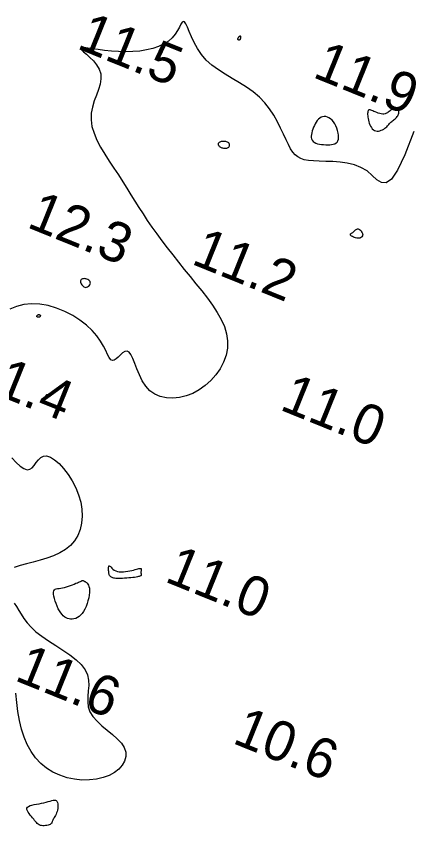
# Model space of a CAD drawing. Extents: x 3040093 to 3056816, y 408076 to 509144.
# Drawn here: x 3044160.9 to 3044211.2, y 440014 to 440115.6 of the extents above; entities that cross this region are included whole.
import ezdxf

# ---------------------------------------------------------------- set-up
doc = ezdxf.new("R2010")
doc.units = 0
doc.layers.add('V-CHAN-CONT-EL12-1112', color=7, linetype='Continuous')
doc.layers.add('V-TOPO-SOUN-0810', color=7, linetype='Continuous')

msp = doc.modelspace()

# ---------------------------------------------------------------- linework, layer by layer
at = {"layer": 'V-CHAN-CONT-EL12-1112'}
for points in [[(3044210.77, 440101.12), (3044209.66, 440098.21), (3044208.75, 440096.27), (3044207.98, 440095.15), (3044207.33, 440094.68), (3044206.73, 440094.71), (3044206.16, 440095.08), (3044205.57, 440095.62), (3044204.92, 440096.18), (3044204.16, 440096.62), (3044203.33, 440096.93), (3044202.44, 440097.14), (3044201.53, 440097.27), (3044200.62, 440097.35), (3044199.75, 440097.38), (3044198.93, 440097.4), (3044198.2, 440097.43), (3044197.58, 440097.49), (3044197.05, 440097.58), (3044196.61, 440097.73), (3044196.23, 440097.93), (3044195.91, 440098.19), (3044195.61, 440098.54), (3044195.33, 440098.96), (3044195.06, 440099.48), (3044194.76, 440100.1), (3044194.44, 440100.8), (3044194.08, 440101.56), (3044193.68, 440102.35), (3044193.22, 440103.16), (3044192.7, 440103.96), (3044192.1, 440104.73), (3044191.42, 440105.45), (3044190.64, 440106.1), (3044189.8, 440106.69), (3044188.91, 440107.24), (3044188.01, 440107.78), (3044187.12, 440108.31), (3044186.26, 440108.86), (3044185.46, 440109.45), (3044184.75, 440110.09), (3044184.14, 440110.79), (3044183.64, 440111.54), (3044183.22, 440112.29), (3044182.88, 440113), (3044182.6, 440113.66), (3044182.38, 440114.21), (3044182.19, 440114.63), (3044182.03, 440114.88), (3044181.88, 440114.94), (3044181.73, 440114.83), (3044181.57, 440114.58), (3044181.38, 440114.23), (3044181.14, 440113.81), (3044180.84, 440113.36), (3044180.46, 440112.9), (3044180, 440112.48), (3044179.43, 440112.11), (3044178.77, 440111.8), (3044178.04, 440111.55), (3044177.24, 440111.37), (3044176.4, 440111.23), (3044175.52, 440111.16), (3044174.62, 440111.13), (3044173.73, 440111.15), (3044172.84, 440111.21), (3044171.99, 440111.31), (3044171.2, 440111.42), (3044170.49, 440111.52), (3044169.9, 440111.6), (3044169.44, 440111.65), (3044169.14, 440111.64), (3044169.03, 440111.56), (3044169.11, 440111.39), (3044169.36, 440111.14), (3044169.72, 440110.82), (3044170.15, 440110.43), (3044170.58, 440109.98), (3044170.99, 440109.48), (3044171.31, 440108.93), (3044171.5, 440108.35), (3044171.53, 440107.73), (3044171.42, 440107.08), (3044171.22, 440106.4), (3044170.97, 440105.7), (3044170.7, 440104.96), (3044170.47, 440104.2), (3044170.32, 440103.41), (3044170.29, 440102.6), (3044170.4, 440101.76), (3044170.66, 440100.91), (3044171.03, 440100.03), (3044171.49, 440099.16), (3044172.01, 440098.27), (3044172.58, 440097.4), (3044173.15, 440096.53), (3044173.72, 440095.67), (3044174.27, 440094.83), (3044174.79, 440094.01), (3044175.29, 440093.2), (3044175.79, 440092.4), (3044176.29, 440091.59), (3044176.81, 440090.78), (3044177.35, 440089.96), (3044177.92, 440089.13), (3044178.53, 440088.28), (3044179.17, 440087.41), (3044179.85, 440086.53), (3044180.55, 440085.64), (3044181.26, 440084.74), (3044181.99, 440083.83), (3044182.72, 440082.93), (3044183.45, 440082.02), (3044184.18, 440081.12), (3044184.88, 440080.22), (3044185.53, 440079.33), (3044186.12, 440078.43), (3044186.63, 440077.54), (3044187.03, 440076.64), (3044187.3, 440075.74), (3044187.43, 440074.85), (3044187.4, 440073.95), (3044187.23, 440073.05), (3044186.92, 440072.19), (3044186.48, 440071.36), (3044185.95, 440070.59), (3044185.32, 440069.87), (3044184.62, 440069.24), (3044183.86, 440068.7), (3044183.05, 440068.27), (3044182.22, 440067.95), (3044181.38, 440067.74), (3044180.54, 440067.65), (3044179.74, 440067.69), (3044178.98, 440067.86), (3044178.28, 440068.16), (3044177.67, 440068.6), (3044177.15, 440069.18), (3044176.71, 440069.86), (3044176.35, 440070.59), (3044176.04, 440071.33), (3044175.77, 440072.03), (3044175.53, 440072.64), (3044175.3, 440073.14), (3044175.06, 440073.45), (3044174.8, 440073.57), (3044174.53, 440073.52), (3044174.25, 440073.35), (3044173.97, 440073.1), (3044173.7, 440072.83), (3044173.43, 440072.59), (3044173.19, 440072.42), (3044172.96, 440072.38), (3044172.76, 440072.49), (3044172.57, 440072.75), (3044172.37, 440073.14), (3044172.13, 440073.63), (3044171.84, 440074.2), (3044171.48, 440074.83), (3044171.02, 440075.49), (3044170.44, 440076.16), (3044169.73, 440076.82), (3044168.9, 440077.45), (3044167.99, 440078.03), (3044167, 440078.54), (3044165.97, 440078.96), (3044164.92, 440079.28), (3044163.86, 440079.47), (3044162.83, 440079.51), (3044161.85, 440079.4), (3044160.92, 440079.17), (3044160.08, 440078.85)], [(3044160.35, 440060.17), (3044160.9, 440059.59), (3044161.4, 440059.14), (3044161.86, 440058.83), (3044162.26, 440058.69), (3044162.6, 440058.74), (3044162.89, 440058.93), (3044163.16, 440059.23), (3044163.42, 440059.58), (3044163.68, 440059.92), (3044163.97, 440060.21), (3044164.31, 440060.4), (3044164.71, 440060.43), (3044165.18, 440060.28), (3044165.71, 440059.94), (3044166.27, 440059.45), (3044166.84, 440058.83), (3044167.4, 440058.1), (3044167.91, 440057.29), (3044168.37, 440056.43), (3044168.73, 440055.53), (3044169, 440054.62), (3044169.15, 440053.72), (3044169.19, 440052.84), (3044169.11, 440051.99), (3044168.93, 440051.18), (3044168.64, 440050.43), (3044168.23, 440049.76), (3044167.71, 440049.16), (3044167.09, 440048.66), (3044166.38, 440048.24), (3044165.59, 440047.89), (3044164.76, 440047.59), (3044163.9, 440047.33), (3044163.04, 440047.1), (3044162.19, 440046.88), (3044161.38, 440046.65), (3044160.63, 440046.42)], [(3044160.63, 440041.95), (3044160.92, 440041.52), (3044161.21, 440041.04), (3044161.51, 440040.54), (3044161.85, 440040.02), (3044162.26, 440039.47), (3044162.77, 440038.92), (3044163.38, 440038.36), (3044164.13, 440037.79), (3044164.96, 440037.22), (3044165.86, 440036.64), (3044166.75, 440036.06), (3044167.62, 440035.46), (3044168.4, 440034.85), (3044169.06, 440034.23), (3044169.54, 440033.59), (3044169.84, 440032.94), (3044169.97, 440032.27), (3044169.99, 440031.59), (3044169.94, 440030.92), (3044169.89, 440030.24), (3044169.87, 440029.58), (3044169.94, 440028.93), (3044170.15, 440028.3), (3044170.52, 440027.7), (3044171.04, 440027.12), (3044171.66, 440026.55), (3044172.32, 440026), (3044172.97, 440025.45), (3044173.58, 440024.91), (3044174.09, 440024.36), (3044174.46, 440023.81), (3044174.65, 440023.24), (3044174.66, 440022.68), (3044174.5, 440022.13), (3044174.2, 440021.61), (3044173.77, 440021.12), (3044173.21, 440020.69), (3044172.55, 440020.33), (3044171.79, 440020.05), (3044170.96, 440019.85), (3044170.08, 440019.76), (3044169.15, 440019.75), (3044168.21, 440019.85), (3044167.28, 440020.04), (3044166.36, 440020.34), (3044165.5, 440020.73), (3044164.69, 440021.23), (3044163.97, 440021.84), (3044163.33, 440022.54), (3044162.77, 440023.33), (3044162.29, 440024.2), (3044161.89, 440025.14), (3044161.55, 440026.15), (3044161.29, 440027.22), (3044161.09, 440028.33), (3044160.96, 440029.49), (3044160.86, 440030.64)]]:
    msp.add_lwpolyline(points, dxfattribs=at)
for points in [[(3044188.67, 440112.77), (3044188.67, 440112.76), (3044188.66, 440112.74), (3044188.65, 440112.73), (3044188.65, 440112.72), (3044188.66, 440112.71), (3044188.67, 440112.7), (3044188.69, 440112.68), (3044188.71, 440112.67), (3044188.74, 440112.66), (3044188.78, 440112.65), (3044188.82, 440112.65), (3044188.86, 440112.65), (3044188.9, 440112.65), (3044188.93, 440112.65), (3044188.97, 440112.67), (3044189, 440112.69), (3044189.02, 440112.71), (3044189.04, 440112.74), (3044189.06, 440112.78), (3044189.07, 440112.81), (3044189.08, 440112.85), (3044189.08, 440112.89), (3044189.08, 440112.93), (3044189.08, 440112.97), (3044189.08, 440113), (3044189.08, 440113.03), (3044189.07, 440113.05), (3044189.06, 440113.08), (3044189.04, 440113.09), (3044189.03, 440113.1), (3044189.01, 440113.11), (3044188.99, 440113.11), (3044188.96, 440113.1), (3044188.94, 440113.09), (3044188.91, 440113.07), (3044188.89, 440113.05), (3044188.86, 440113.03), (3044188.83, 440113), (3044188.81, 440112.98), (3044188.79, 440112.95), (3044188.77, 440112.93), (3044188.75, 440112.9), (3044188.74, 440112.88), (3044188.72, 440112.85), (3044188.71, 440112.83), (3044188.7, 440112.81), (3044188.69, 440112.79)], [(3044205.14, 440102.36), (3044205.2, 440102.16), (3044205.28, 440101.97), (3044205.37, 440101.78), (3044205.46, 440101.61), (3044205.58, 440101.46), (3044205.71, 440101.34), (3044205.85, 440101.25), (3044206.01, 440101.2), (3044206.17, 440101.18), (3044206.35, 440101.19), (3044206.52, 440101.22), (3044206.7, 440101.28), (3044206.87, 440101.35), (3044207.02, 440101.44), (3044207.16, 440101.53), (3044207.29, 440101.63), (3044207.4, 440101.72), (3044207.49, 440101.82), (3044207.58, 440101.92), (3044207.66, 440102.02), (3044207.74, 440102.12), (3044207.83, 440102.21), (3044207.92, 440102.3), (3044208.01, 440102.39), (3044208.12, 440102.47), (3044208.22, 440102.55), (3044208.33, 440102.63), (3044208.44, 440102.71), (3044208.54, 440102.8), (3044208.63, 440102.89), (3044208.71, 440102.99), (3044208.78, 440103.09), (3044208.83, 440103.2), (3044208.87, 440103.31), (3044208.89, 440103.42), (3044208.9, 440103.53), (3044208.89, 440103.63), (3044208.86, 440103.72), (3044208.81, 440103.8), (3044208.75, 440103.87), (3044208.67, 440103.92), (3044208.58, 440103.96), (3044208.48, 440103.98), (3044208.37, 440103.99), (3044208.26, 440103.97), (3044208.14, 440103.94), (3044208.03, 440103.89), (3044207.92, 440103.82), (3044207.81, 440103.74), (3044207.7, 440103.65), (3044207.59, 440103.57), (3044207.47, 440103.48), (3044207.34, 440103.41), (3044207.2, 440103.35), (3044207.04, 440103.32), (3044206.88, 440103.32), (3044206.69, 440103.34), (3044206.51, 440103.38), (3044206.32, 440103.44), (3044206.13, 440103.51), (3044205.95, 440103.58), (3044205.78, 440103.65), (3044205.63, 440103.71), (3044205.5, 440103.76), (3044205.39, 440103.8), (3044205.3, 440103.83), (3044205.22, 440103.84), (3044205.16, 440103.84), (3044205.11, 440103.82), (3044205.07, 440103.78), (3044205.04, 440103.71), (3044205.01, 440103.63), (3044205, 440103.52), (3044204.99, 440103.4), (3044204.99, 440103.26), (3044205, 440103.1), (3044205.02, 440102.93), (3044205.05, 440102.75), (3044205.09, 440102.56)], [(3044198.04, 440101.2), (3044197.98, 440100.98), (3044197.94, 440100.76), (3044197.92, 440100.55), (3044197.92, 440100.36), (3044197.96, 440100.19), (3044198.03, 440100.03), (3044198.15, 440099.89), (3044198.3, 440099.77), (3044198.49, 440099.68), (3044198.71, 440099.6), (3044198.95, 440099.54), (3044199.21, 440099.5), (3044199.47, 440099.48), (3044199.73, 440099.46), (3044199.99, 440099.46), (3044200.24, 440099.47), (3044200.47, 440099.49), (3044200.68, 440099.53), (3044200.87, 440099.6), (3044201.03, 440099.69), (3044201.16, 440099.81), (3044201.26, 440099.96), (3044201.33, 440100.16), (3044201.35, 440100.39), (3044201.35, 440100.65), (3044201.31, 440100.94), (3044201.23, 440101.24), (3044201.14, 440101.54), (3044201.01, 440101.83), (3044200.87, 440102.11), (3044200.71, 440102.35), (3044200.53, 440102.56), (3044200.34, 440102.73), (3044200.14, 440102.85), (3044199.94, 440102.94), (3044199.73, 440102.99), (3044199.53, 440103), (3044199.33, 440102.97), (3044199.15, 440102.91), (3044198.98, 440102.8), (3044198.82, 440102.67), (3044198.67, 440102.5), (3044198.54, 440102.31), (3044198.42, 440102.1), (3044198.31, 440101.88), (3044198.21, 440101.66), (3044198.12, 440101.43)], [(3044186.26, 440099.54), (3044186.26, 440099.6), (3044186.28, 440099.66), (3044186.31, 440099.71), (3044186.35, 440099.76), (3044186.4, 440099.8), (3044186.47, 440099.84), (3044186.56, 440099.88), (3044186.66, 440099.9), (3044186.77, 440099.92), (3044186.89, 440099.93), (3044187.01, 440099.93), (3044187.14, 440099.92), (3044187.25, 440099.89), (3044187.36, 440099.85), (3044187.45, 440099.8), (3044187.52, 440099.73), (3044187.58, 440099.65), (3044187.62, 440099.55), (3044187.63, 440099.46), (3044187.63, 440099.36), (3044187.62, 440099.27), (3044187.58, 440099.19), (3044187.53, 440099.12), (3044187.46, 440099.06), (3044187.37, 440099.02), (3044187.27, 440098.99), (3044187.17, 440098.98), (3044187.06, 440098.98), (3044186.95, 440098.99), (3044186.84, 440099.02), (3044186.74, 440099.05), (3044186.65, 440099.09), (3044186.56, 440099.13), (3044186.49, 440099.18), (3044186.43, 440099.24), (3044186.37, 440099.3), (3044186.33, 440099.36), (3044186.29, 440099.42), (3044186.27, 440099.48)], [(3044202.83, 440088.19), (3044202.83, 440088.23), (3044202.86, 440088.28), (3044202.91, 440088.32), (3044202.98, 440088.36), (3044203.05, 440088.41), (3044203.13, 440088.46), (3044203.2, 440088.52), (3044203.28, 440088.59), (3044203.35, 440088.66), (3044203.42, 440088.73), (3044203.49, 440088.79), (3044203.56, 440088.85), (3044203.64, 440088.89), (3044203.71, 440088.91), (3044203.8, 440088.91), (3044203.89, 440088.88), (3044203.99, 440088.82), (3044204.08, 440088.74), (3044204.17, 440088.65), (3044204.24, 440088.55), (3044204.31, 440088.43), (3044204.35, 440088.32), (3044204.37, 440088.21), (3044204.36, 440088.11), (3044204.33, 440088.02), (3044204.28, 440087.93), (3044204.21, 440087.86), (3044204.11, 440087.8), (3044204, 440087.76), (3044203.89, 440087.74), (3044203.75, 440087.73), (3044203.62, 440087.75), (3044203.47, 440087.78), (3044203.33, 440087.83), (3044203.2, 440087.88), (3044203.08, 440087.95), (3044202.98, 440088.01), (3044202.9, 440088.07), (3044202.85, 440088.13)], [(3044169, 440082.11), (3044169.05, 440082), (3044169.12, 440081.89), (3044169.2, 440081.79), (3044169.29, 440081.71), (3044169.4, 440081.64), (3044169.51, 440081.59), (3044169.62, 440081.57), (3044169.73, 440081.59), (3044169.85, 440081.63), (3044169.95, 440081.7), (3044170.04, 440081.78), (3044170.12, 440081.88), (3044170.17, 440081.98), (3044170.2, 440082.09), (3044170.19, 440082.2), (3044170.16, 440082.3), (3044170.09, 440082.39), (3044170, 440082.47), (3044169.9, 440082.54), (3044169.78, 440082.59), (3044169.65, 440082.63), (3044169.53, 440082.66), (3044169.41, 440082.67), (3044169.3, 440082.66), (3044169.21, 440082.64), (3044169.12, 440082.6), (3044169.06, 440082.55), (3044169.01, 440082.48), (3044168.98, 440082.4), (3044168.96, 440082.32), (3044168.97, 440082.22)], [(3044163.71, 440078.16), (3044163.75, 440078.16), (3044163.79, 440078.15), (3044163.82, 440078.14), (3044163.85, 440078.13), (3044163.87, 440078.11), (3044163.89, 440078.09), (3044163.91, 440078.07), (3044163.92, 440078.06), (3044163.93, 440078.04), (3044163.93, 440078.03), (3044163.93, 440078.01), (3044163.92, 440077.99), (3044163.92, 440077.98), (3044163.91, 440077.96), (3044163.9, 440077.95), (3044163.89, 440077.93), (3044163.88, 440077.91), (3044163.86, 440077.89), (3044163.85, 440077.87), (3044163.83, 440077.85), (3044163.8, 440077.83), (3044163.78, 440077.82), (3044163.75, 440077.81), (3044163.71, 440077.81), (3044163.67, 440077.81), (3044163.63, 440077.82), (3044163.59, 440077.83), (3044163.55, 440077.84), (3044163.52, 440077.86), (3044163.5, 440077.89), (3044163.48, 440077.91), (3044163.48, 440077.95), (3044163.49, 440077.98), (3044163.51, 440078.02), (3044163.53, 440078.05), (3044163.56, 440078.08), (3044163.6, 440078.11), (3044163.64, 440078.13), (3044163.68, 440078.15)], [(3044164.73, 440068), (3044164.71, 440067.99), (3044164.7, 440067.98), (3044164.68, 440067.97), (3044164.67, 440067.97), (3044164.66, 440067.96), (3044164.65, 440067.96), (3044164.64, 440067.96), (3044164.64, 440067.97), (3044164.64, 440067.98), (3044164.64, 440067.98), (3044164.65, 440068), (3044164.65, 440068.01), (3044164.66, 440068.02), (3044164.66, 440068.04), (3044164.67, 440068.05), (3044164.68, 440068.06), (3044164.68, 440068.07), (3044164.69, 440068.08), (3044164.69, 440068.09), (3044164.7, 440068.09), (3044164.71, 440068.1), (3044164.71, 440068.1), (3044164.72, 440068.11), (3044164.73, 440068.12), (3044164.74, 440068.12), (3044164.75, 440068.12), (3044164.76, 440068.13), (3044164.77, 440068.13), (3044164.78, 440068.13), (3044164.78, 440068.13), (3044164.79, 440068.13), (3044164.8, 440068.12), (3044164.8, 440068.12), (3044164.81, 440068.11), (3044164.81, 440068.1), (3044164.81, 440068.1), (3044164.81, 440068.09), (3044164.81, 440068.08), (3044164.81, 440068.07), (3044164.8, 440068.06), (3044164.8, 440068.05), (3044164.79, 440068.04), (3044164.78, 440068.04), (3044164.77, 440068.03), (3044164.76, 440068.02), (3044164.75, 440068.01), (3044164.74, 440068.01)], [(3044172.74, 440045.27), (3044172.69, 440045.31), (3044172.65, 440045.36), (3044172.61, 440045.43), (3044172.58, 440045.5), (3044172.56, 440045.58), (3044172.53, 440045.68), (3044172.51, 440045.79), (3044172.5, 440045.92), (3044172.48, 440046.06), (3044172.48, 440046.2), (3044172.48, 440046.34), (3044172.49, 440046.45), (3044172.5, 440046.55), (3044172.53, 440046.61), (3044172.58, 440046.63), (3044172.63, 440046.6), (3044172.71, 440046.54), (3044172.8, 440046.45), (3044172.91, 440046.34), (3044173.04, 440046.22), (3044173.2, 440046.1), (3044173.38, 440046), (3044173.59, 440045.93), (3044173.82, 440045.88), (3044174.07, 440045.86), (3044174.34, 440045.87), (3044174.62, 440045.9), (3044174.89, 440045.94), (3044175.15, 440045.99), (3044175.4, 440046.04), (3044175.63, 440046.1), (3044175.83, 440046.15), (3044176.01, 440046.2), (3044176.15, 440046.24), (3044176.28, 440046.27), (3044176.38, 440046.29), (3044176.46, 440046.3), (3044176.52, 440046.29), (3044176.56, 440046.28), (3044176.58, 440046.25), (3044176.59, 440046.2), (3044176.59, 440046.15), (3044176.58, 440046.09), (3044176.57, 440046.03), (3044176.56, 440045.96), (3044176.54, 440045.89), (3044176.54, 440045.82), (3044176.54, 440045.76), (3044176.55, 440045.7), (3044176.57, 440045.65), (3044176.58, 440045.6), (3044176.59, 440045.55), (3044176.59, 440045.51), (3044176.59, 440045.47), (3044176.57, 440045.43), (3044176.54, 440045.39), (3044176.5, 440045.36), (3044176.43, 440045.33), (3044176.34, 440045.29), (3044176.23, 440045.27), (3044176.1, 440045.24), (3044175.94, 440045.21), (3044175.75, 440045.18), (3044175.53, 440045.15), (3044175.29, 440045.13), (3044175.03, 440045.1), (3044174.76, 440045.08), (3044174.5, 440045.06), (3044174.23, 440045.05), (3044173.99, 440045.04), (3044173.77, 440045.04), (3044173.57, 440045.04), (3044173.4, 440045.05), (3044173.25, 440045.07), (3044173.13, 440045.09), (3044173.02, 440045.12), (3044172.93, 440045.15), (3044172.86, 440045.19), (3044172.79, 440045.23)], [(3044165.62, 440043.48), (3044165.69, 440043.6), (3044165.79, 440043.68), (3044165.93, 440043.73), (3044166.09, 440043.77), (3044166.27, 440043.79), (3044166.48, 440043.82), (3044166.71, 440043.86), (3044166.95, 440043.91), (3044167.2, 440043.98), (3044167.45, 440044.07), (3044167.71, 440044.16), (3044167.95, 440044.25), (3044168.18, 440044.34), (3044168.39, 440044.43), (3044168.58, 440044.51), (3044168.73, 440044.58), (3044168.85, 440044.63), (3044168.96, 440044.68), (3044169.04, 440044.71), (3044169.1, 440044.74), (3044169.15, 440044.76), (3044169.19, 440044.77), (3044169.22, 440044.78), (3044169.25, 440044.78), (3044169.28, 440044.78), (3044169.31, 440044.77), (3044169.34, 440044.76), (3044169.38, 440044.74), (3044169.43, 440044.71), (3044169.48, 440044.68), (3044169.55, 440044.64), (3044169.63, 440044.58), (3044169.71, 440044.52), (3044169.8, 440044.44), (3044169.89, 440044.33), (3044169.96, 440044.2), (3044170.03, 440044.03), (3044170.08, 440043.83), (3044170.1, 440043.58), (3044170.09, 440043.29), (3044170.05, 440042.96), (3044169.99, 440042.61), (3044169.9, 440042.24), (3044169.8, 440041.88), (3044169.67, 440041.52), (3044169.52, 440041.19), (3044169.35, 440040.89), (3044169.17, 440040.64), (3044168.98, 440040.43), (3044168.78, 440040.26), (3044168.57, 440040.13), (3044168.36, 440040.03), (3044168.14, 440039.97), (3044167.93, 440039.94), (3044167.73, 440039.94), (3044167.53, 440039.96), (3044167.34, 440040.01), (3044167.16, 440040.09), (3044166.98, 440040.2), (3044166.81, 440040.34), (3044166.65, 440040.51), (3044166.48, 440040.72), (3044166.33, 440040.97), (3044166.18, 440041.25), (3044166.03, 440041.56), (3044165.9, 440041.89), (3044165.78, 440042.21), (3044165.69, 440042.53), (3044165.62, 440042.83), (3044165.58, 440043.09), (3044165.58, 440043.31)], [(3044163.79, 440014.11), (3044163.66, 440014.19), (3044163.54, 440014.28), (3044163.43, 440014.4), (3044163.32, 440014.53), (3044163.21, 440014.67), (3044163.09, 440014.82), (3044162.96, 440014.99), (3044162.81, 440015.17), (3044162.66, 440015.35), (3044162.52, 440015.54), (3044162.4, 440015.72), (3044162.3, 440015.89), (3044162.25, 440016.06), (3044162.24, 440016.21), (3044162.31, 440016.34), (3044162.44, 440016.44), (3044162.63, 440016.53), (3044162.87, 440016.6), (3044163.15, 440016.67), (3044163.45, 440016.72), (3044163.77, 440016.78), (3044164.08, 440016.83), (3044164.38, 440016.9), (3044164.66, 440016.97), (3044164.92, 440017.04), (3044165.15, 440017.11), (3044165.35, 440017.17), (3044165.53, 440017.22), (3044165.68, 440017.24), (3044165.81, 440017.22), (3044165.92, 440017.17), (3044166, 440017.08), (3044166.06, 440016.94), (3044166.1, 440016.78), (3044166.12, 440016.6), (3044166.12, 440016.4), (3044166.11, 440016.19), (3044166.08, 440015.98), (3044166.03, 440015.79), (3044165.97, 440015.61), (3044165.9, 440015.45), (3044165.83, 440015.3), (3044165.75, 440015.16), (3044165.67, 440015.04), (3044165.6, 440014.93), (3044165.54, 440014.82), (3044165.49, 440014.73), (3044165.45, 440014.64), (3044165.42, 440014.56), (3044165.4, 440014.48), (3044165.38, 440014.41), (3044165.35, 440014.35), (3044165.3, 440014.29), (3044165.24, 440014.23), (3044165.16, 440014.18), (3044165.04, 440014.13), (3044164.91, 440014.08), (3044164.75, 440014.04), (3044164.59, 440014.02), (3044164.42, 440014), (3044164.25, 440014), (3044164.08, 440014.02), (3044163.93, 440014.05)]]:
    msp.add_lwpolyline(points, close=True, dxfattribs=at)

# ---------------------------------------------------------------- texts
at = {"layer": 'V-TOPO-SOUN-0810'}
for s, p in [('11.5 ', (3044168.36, 440111.61)), ('11.9 ', (3044197.95, 440108)), ('12.3 ', (3044162.09, 440089.17)), ('11.2 ', (3044182.73, 440084.57)), ('11.4 ', (3044154.64, 440069.61)), ('11.0 ', (3044193.82, 440066.27)), ('11.0 ', (3044179.38, 440044.71)), ('11.6 ', (3044160.55, 440032.31)), ('10.6 ', (3044187.88, 440024.44))]:
    msp.add_text(s, height=5, rotation=338, dxfattribs=at).set_placement(p)

doc.saveas('drawing.dxf')
